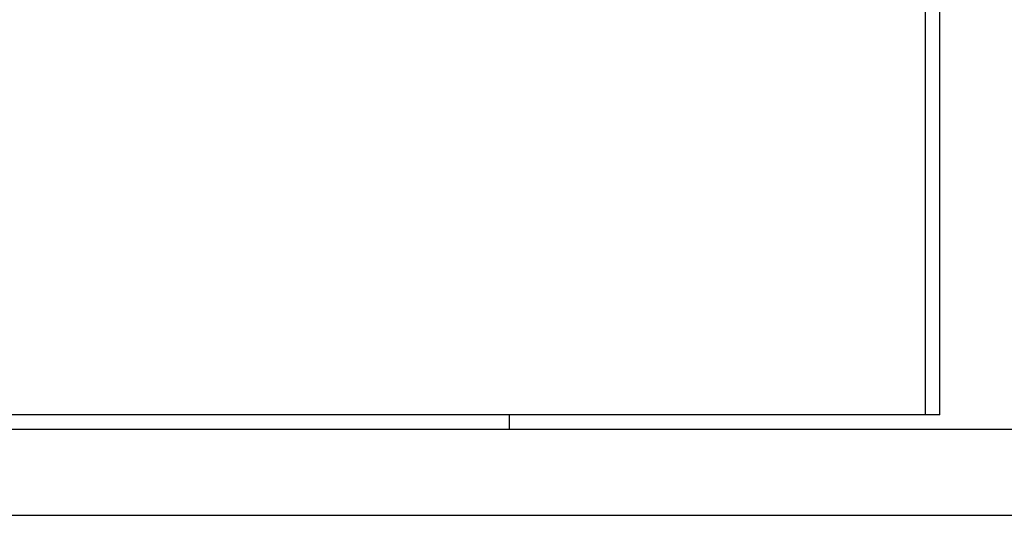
# Model space of a CAD drawing. Extents: x 1107 to 4046, y 937 to 3355.
# Tile 742 of 861: x 2992 to 3027, y 1689 to 1706. Entities that reach past the tile are written whole.
import ezdxf

# ---------------------------------------------------------------- set-up
doc = ezdxf.new("R2010")
doc.units = 0
doc.layers.add('KF_VIDA_L___C_LEFT', color=7, linetype='CONTINUOUS')

# ---------------------------------------------------------------- blocks, each defined once
blk = doc.blocks.new('KF_VIDA_L___C_LEFT')
at = {"layer": 'KF_VIDA_L___C_LEFT'}
for p, q in [((134.5, 3.5), (134.5, 1071.5)), ((135, 3.5), (135, 1071.5)), ((134.5, 3.5), (55.5, 3.5)), ((120, 3.5), (120, 3)), ((135, 3.5), (134.5, 3.5)), ((53.5, 3), (311.5, 3)), ((53.5, 0), (311.5, 0))]:
    blk.add_line(p, q, dxfattribs=at)

msp = doc.modelspace()

# ---------------------------------------------------------------- block references
at = {"layer": 'KF_VIDA_L___C_LEFT'}
msp.add_blockref('KF_VIDA_L___C_LEFT', (2889.304, 1689.213), dxfattribs=at)

doc.saveas('drawing.dxf')
